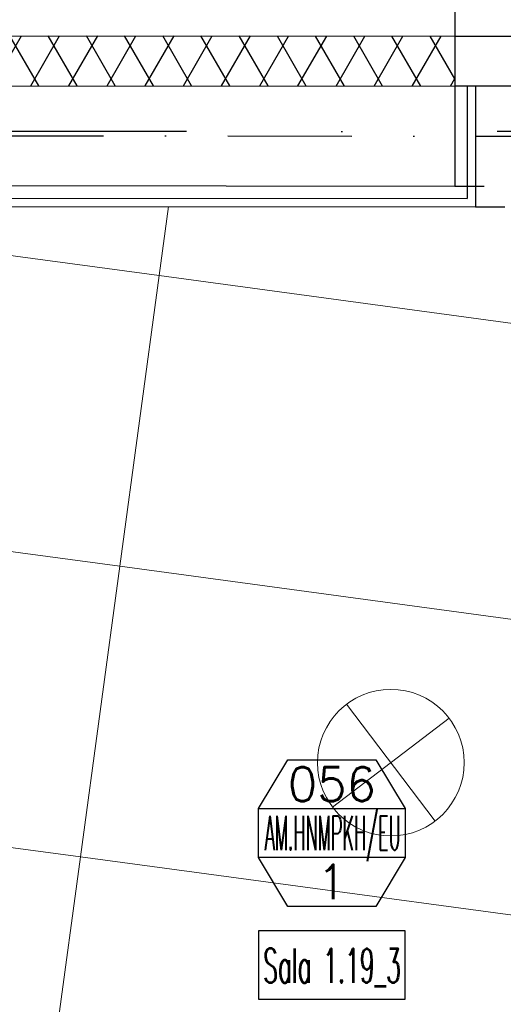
# Model space of a CAD drawing. Header units: millimetres. Extents: x -32221 to 212500, y 31663 to 93766.
# Tile 313 of 340: x 87767 to 88756, y 60072 to 62087. Entities that reach past the tile are written whole.
import ezdxf
from ezdxf.enums import TextEntityAlignment as Align

# ---------------------------------------------------------------- set-up
doc = ezdxf.new("R2010")
doc.units = ezdxf.units.MM
doc.linetypes.add('DASHDOTX2', pattern=[50.8, 25.4, -12.7, 0, -12.7])
doc.linetypes.add('GCAD_ISO03W100', pattern=[30, 12, -18])
for name, color, linetype in [('DVM_INOUT_MARK', 3, 'Continuous'), ('DVM_INOUT_NAME', 7, 'Continuous'), ('osie', 250, 'Continuous'), ('Sciany', 250, 'Continuous')]:
    doc.layers.add(name, color=color, linetype=linetype)
doc.layers.add('kasetony', color=42, linetype='Continuous', lineweight=5)
doc.layers.add('lampy', color=30, linetype='Continuous', lineweight=9)
doc.styles.add('DVM_DEFAULT', font='romans.shx', dxfattribs={"bigfont": 'whgtxt.shx'})

# ---------------------------------------------------------------- blocks, each defined once
blk = doc.blocks.new('INOUT_MARK')
at = {"layer": 'DVM_INOUT_MARK', "color": 0}
for p, q in [((-600, 1560), (600, 1560)), ((600, 1160), (-600, 1160))]:
    blk.add_line(p, q, dxfattribs=at)
blk.add_lwpolyline([(-360, 1960), (360, 1960), (600, 1560), (600, 1160), (360, 760), (-360, 760), (-600, 1160), (-600, 1560), (-360, 1960)], dxfattribs=at)
at = {"layer": 'DVM_INOUT_NAME'}
blk.add_lwpolyline([(-600, 0), (600, 0), (600, 560), (-600, 560)], close=True, dxfattribs=at)
at = {"layer": 'DVM_INOUT_MARK', "color": 0, "style": 'DVM_DEFAULT'}
for tag, p in [('CAP', (0, 1760)), ('NO', (0, 960))]:
    blk.add_attdef(tag, text='', height=280, dxfattribs=at).set_placement(p, align=Align.MIDDLE_CENTER)
for tag, width, p, p2 in [('MNAME', 0.53094, (-548.8, 1220.2), (562.6, 1220.2)), ('QTY', 0.517418, (709.7, 1220.2), (1089.2, 1220.2))]:
    blk.add_attdef(tag, text='', height=280, dxfattribs=dict(at, width=width)).set_placement(p, p2, align=Align.FIT)
at = {"layer": 'DVM_INOUT_NAME', "style": 'DVM_DEFAULT', "width": 1.097081}
blk.add_attdef('INAME', text='', height=280, dxfattribs=at).set_placement((-561.8, 134), (564.5, 134), align=Align.FIT)

msp = doc.modelspace()

# ---------------------------------------------------------------- hatches: boundary and pattern name
at = {"layer": 'Sciany', "transparency": 33554687}
h = msp.add_hatch(dxfattribs=at)
h.set_pattern_fill('DIAMONDS', color=256, scale=21.298246, angle=360, style=0)
h.set_pattern_definition([(60, (74679.455, 27072.76), (-58.56231, 33.81097), []), (120, (74679.455, 27072.76), (-58.56231, -33.81097), [])])
h.paths.add_polyline_path([(88656.625, 62052.787), (79453.975, 62062.25), (79453.975, 61960.019), (88656.519, 61950.599)])
h.paths.add_polyline_path([(90450.502, 59450.093), (90442.433, 62050.95), (89849.325, 62051.56), (89849.219, 61949.228), (90340.202, 61948.719), (90347.912, 59463.521)])
h.paths.add_polyline_path([(89271.837, 47649.75), (89271.837, 50675.258), (89166.831, 50684.438), (89169.606, 47649.62)])
h.paths.add_polyline_path([(90134.206, 47841.043), (90143.718, 47841.033), (90340.202, 47840.829), (90347.912, 45355.632), (90450.502, 45342.204), (90442.433, 47943.061), (90152.927, 47943.33), (90134.217, 47943.347), (90134.251, 47884.562)])
h.paths.add_polyline_path([(79426.116, 33439.499), (89271.837, 33439.499), (89271.837, 36567.368), (89166.831, 36576.548), (89169.606, 33541.73), (79426.206, 33529.807)])

# ---------------------------------------------------------------- linework, layer by layer
at = {"layer": 'kasetony'}
for p, q in [((88051.728, 61563.249), (87001.948, 61705.273)), ((88051.728, 61563.249), (87001.948, 61705.273)), ((87001.948, 61705.273), (88051.728, 61563.249)), ((88051.728, 61563.249), (88070.792, 61704.163)), ((88051.728, 61563.249), (88070.792, 61704.163)), ((88070.792, 61704.163), (88051.728, 61563.249)), ((87971.287, 60968.665), (88051.728, 61563.249)), ((87971.287, 60968.665), (88051.728, 61563.249)), ((88051.728, 61563.249), (87971.287, 60968.665)), ((89240.894, 61402.367), (88051.728, 61563.249)), ((88051.728, 61563.249), (89240.894, 61402.367)), ((89240.894, 61402.367), (88051.728, 61563.249)), ((86782.12, 61129.547), (87971.287, 60968.665)), ((87971.287, 60968.665), (86782.12, 61129.547)), ((87890.846, 60374.082), (87971.287, 60968.665)), ((87890.846, 60374.082), (87971.287, 60968.665)), ((87971.287, 60968.665), (87890.846, 60374.082)), ((87971.287, 60968.665), (89160.453, 60807.784)), ((89160.453, 60807.784), (87971.287, 60968.665)), ((86701.679, 60534.964), (87890.846, 60374.082)), ((87810.405, 59779.499), (87890.846, 60374.082)), ((87810.405, 59779.499), (87890.846, 60374.082)), ((87890.846, 60374.082), (87810.405, 59779.499)), ((89080.013, 60213.201), (87890.846, 60374.082)), ((87890.846, 60374.082), (89080.013, 60213.201)), ((89080.013, 60213.201), (87890.846, 60374.082))]:
    msp.add_line(p, q, dxfattribs=at)
at = {"layer": 'lampy'}
for p, q in [((88434.761, 60686.098), (88616.538, 60447.44)), ((88644.978, 60657.657), (88406.321, 60475.881))]:
    msp.add_line(p, q, dxfattribs=at)
msp.add_circle((88525.65, 60566.769), 150, dxfattribs=at)
at = {"layer": 'osie', "linetype": 'DASHDOTX2', "ltscale": 25}
msp.add_line((93188.295, 61857.756), (77303.49, 61857.756), dxfattribs=at)
at = {"layer": 'Sciany'}
for p, q in [((88656.789, 62211.081), (88656.307, 61746.152)), ((79453.975, 62062.25), (88656.625, 62052.787)), ((88656.625, 62052.787), (88784.414, 62052.787)), ((79453.975, 61960.019), (88656.519, 61950.466)), ((88784.414, 61950.466), (88656.519, 61950.599)), ((88682.077, 61950.573), (88681.838, 61720.568)), ((88699.115, 61950.555), (88698.877, 61703.511)), ((79657.119, 61755.493), (88656.307, 61746.152)), ((79682.512, 61729.909), (88681.838, 61720.568)), ((79699.475, 61712.853), (88698.877, 61703.511))]:
    msp.add_line(p, q, dxfattribs=at)
at = {"layer": 'Sciany', "linetype": 'DASHDOTX2', "ltscale": 10}
msp.add_line((79554.291, 61857.756), (90241.854, 61846.663), dxfattribs=at)
at = {"layer": 'Sciany', "linetype": 'GCAD_ISO03W100', "ltscale": 5}
for p, q in [((88656.307, 61746.152), (89849.007, 61744.914)), ((88698.877, 61703.511), (89806.384, 61702.441))]:
    msp.add_line(p, q, dxfattribs=at)

# ---------------------------------------------------------------- block references
at = {"layer": 'DVM_INOUT_MARK'}
ref = msp.add_blockref('INOUT_MARK', (88405.019, 60082.799), dxfattribs=dict(at, xscale=0.25, yscale=0.25, zscale=0.25))
ref.add_attrib('CAP', '056', dxfattribs={"color": 0, "height": 70, "style": 'DVM_DEFAULT'}).set_placement((88405.019, 60522.799), align=Align.MIDDLE_CENTER)
ref.add_attrib('MNAME', 'AM.HNMPKH/EU', dxfattribs={"color": 0, "height": 70, "style": 'DVM_DEFAULT', "width": 0.343035}).set_placement((88267.82, 60387.837), (88545.678, 60387.837), align=Align.FIT)
ref.add_attrib('NO', '1', dxfattribs={"color": 0, "height": 70, "style": 'DVM_DEFAULT'}).set_placement((88405.019, 60322.799), align=Align.MIDDLE_CENTER)
ref.add_attrib('INAME', 'Sala 1.19_3', dxfattribs={"layer": 'DVM_INOUT_NAME', "height": 70, "style": 'DVM_DEFAULT', "width": 0.426643}).set_placement((88264.559, 60116.303), (88546.144, 60116.303), align=Align.FIT)

doc.saveas('drawing.dxf')
